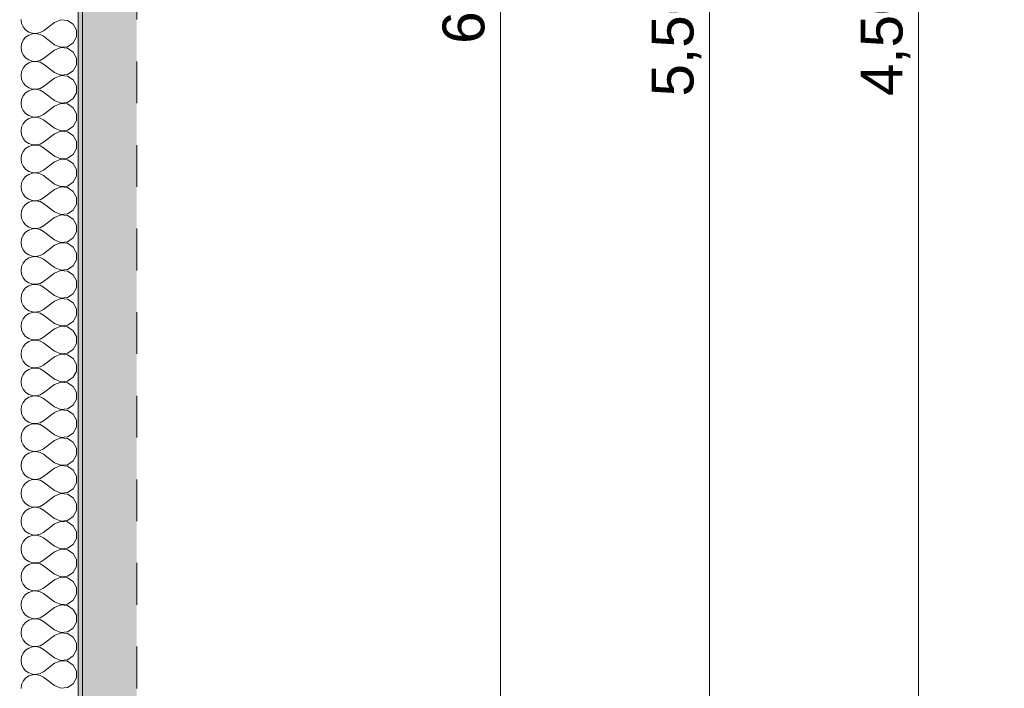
# Model space of a CAD drawing. Header units: metres. Extents: x -4 to 99, y -11 to 17.
# Tile 638 of 656: x 62.29 to 64.64, y 1.4 to 3. Entities that reach past the tile are written whole.
import ezdxf

# ---------------------------------------------------------------- set-up
doc = ezdxf.new("R2010")
doc.units = ezdxf.units.M
doc.header["$MEASUREMENT"] = 0
doc.linetypes.add('Strichlinie eng', pattern=[0.115, 0.075, -0.04])
for name, color, linetype in [('152 - Bemaßung_ Beschriftung.Ausbau', 7, 'Continuous'), ('301 - Elemente.Linie', 7, 'Continuous'), ('302 - Elemente.Schraffur', 7, 'Continuous'), ('604 - Struktur.Wand Aussen', 7, 'Continuous')]:
    doc.layers.add(name, color=color, linetype=linetype)
doc.styles.add('ERSTELLTER_STIL_2', font='txt')
doc.dimstyles.new('ERSTELLTER_STIL__1', dxfattribs={"dimtxt": 0.1, "dimasz": 0.0532, "dimexe": 0.18, "dimexo": 0.0625, "dimgap": 0, "dimtad": 1, "dimzin": 0, "dimdsep": 46, "dimtxsty": 'ERSTELLTER_STIL_2', "dimblk": 'ARROWHEAD_2', "dimblk1": 'ARROWHEAD_2', "dimblk2": 'ARROWHEAD_2', "dimcen": 0.09, "dimse1": 1, "dimse2": 1, "dimclrd": 7, "dimclre": 7, "dimclrt": 7, "dimazin": 0, "dimtfac": 1, "dimtdec": 4, "dimtmove": 0, "dimatfit": 3, "dimfxl": 1, "dimtolj": 1, "dimtzin": 0, "dimarcsym": 0})
doc.dimstyles.new('ERSTELLTER_STIL__13', dxfattribs={"dimtxt": 0.1, "dimasz": 0.0532, "dimexe": 0.18, "dimexo": 0.5, "dimgap": 0, "dimtad": 1, "dimzin": 0, "dimdsep": 46, "dimtxsty": 'ERSTELLTER_STIL_2', "dimblk": 'ARROWHEAD_2', "dimblk1": 'ARROWHEAD_2', "dimblk2": 'ARROWHEAD_2', "dimcen": 0.09, "dimse1": 1, "dimse2": 1, "dimclrd": 7, "dimclre": 7, "dimclrt": 7, "dimazin": 0, "dimtfac": 1, "dimtdec": 4, "dimtmove": 0, "dimatfit": 3, "dimfxl": 1, "dimtolj": 1, "dimtzin": 0, "dimarcsym": 0})
doc.dimstyles.new('ERSTELLTER_STIL__4', dxfattribs={"dimtxt": 0.1, "dimasz": 0.0532, "dimexe": 0.18, "dimexo": 0.0625, "dimgap": 0, "dimtad": 1, "dimzin": 0, "dimdsep": 46, "dimtxsty": 'ERSTELLTER_STIL_2', "dimblk": 'ARROWHEAD_2', "dimblk1": 'ARROWHEAD_2', "dimblk2": 'ARROWHEAD_2', "dimcen": 0.09, "dimse1": 1, "dimse2": 1, "dimclrd": 7, "dimclre": 7, "dimclrt": 7, "dimazin": 0, "dimtfac": 1, "dimtdec": 4, "dimtmove": 2, "dimatfit": 3, "dimfxl": 1, "dimtolj": 1, "dimtzin": 0, "dimarcsym": 0})

# ---------------------------------------------------------------- blocks, each defined once
blk = doc.blocks.new('*X17')
at = {"layer": '604 - Struktur.Wand Aussen', "color": 7, "linetype": 'Continuous', "lineweight": 5}
for p, q in [((62.2884, 3), (62.2896, 2.9909)), ((62.2896, 2.9909), (62.2933, 2.9825)), ((62.3684, 2.9933), (62.3417, 2.9733)), ((62.3833, 2.9996), (62.3684, 2.9933)), ((62.3995, 2.9981), (62.3833, 2.9996)), ((62.413, 2.9891), (62.3995, 2.9981)), ((62.2933, 2.9825), (62.2992, 2.9754)), ((62.2992, 2.9754), (62.3068, 2.9702)), ((62.3068, 2.9702), (62.3155, 2.9672)), ((62.3155, 2.9672), (62.3247, 2.9668)), ((62.3247, 2.9668), (62.3336, 2.9689)), ((62.3336, 2.9689), (62.3417, 2.9733)), ((62.4207, 2.9748), (62.413, 2.9891)), ((62.4207, 2.9585), (62.4207, 2.9748)), ((62.2933, 2.9509), (62.2896, 2.9424)), ((62.2992, 2.9579), (62.2933, 2.9509)), ((62.3068, 2.9631), (62.2992, 2.9579)), ((62.3155, 2.9661), (62.3068, 2.9631)), ((62.3247, 2.9665), (62.3155, 2.9661)), ((62.3336, 2.9645), (62.3247, 2.9665)), ((62.3417, 2.96), (62.3336, 2.9645)), ((62.3684, 2.94), (62.3417, 2.96)), ((62.3995, 2.9352), (62.413, 2.9442)), ((62.413, 2.9442), (62.4207, 2.9585)), ((62.2896, 2.9424), (62.2884, 2.9333)), ((62.2884, 2.9333), (62.2896, 2.9242)), ((62.2896, 2.9242), (62.2933, 2.9158)), ((62.3684, 2.9267), (62.3417, 2.9067)), ((62.3684, 2.94), (62.3833, 2.9337)), ((62.3833, 2.933), (62.3684, 2.9267)), ((62.3833, 2.9337), (62.3995, 2.9352)), ((62.3995, 2.9314), (62.3833, 2.933)), ((62.413, 2.9224), (62.3995, 2.9314)), ((62.4207, 2.9081), (62.413, 2.9224)), ((62.2933, 2.9158), (62.2992, 2.9087)), ((62.2992, 2.9087), (62.3068, 2.9035)), ((62.3068, 2.9035), (62.3155, 2.9006)), ((62.3155, 2.8994), (62.3068, 2.8965)), ((62.3155, 2.9006), (62.3247, 2.9001)), ((62.3247, 2.8999), (62.3155, 2.8994)), ((62.3247, 2.9001), (62.3336, 2.9022)), ((62.3336, 2.8978), (62.3247, 2.8999)), ((62.3336, 2.9022), (62.3417, 2.9067)), ((62.3417, 2.8933), (62.3336, 2.8978)), ((62.4207, 2.8919), (62.4207, 2.9081)), ((62.2896, 2.8758), (62.2884, 2.8667)), ((62.2933, 2.8842), (62.2896, 2.8758)), ((62.2992, 2.8913), (62.2933, 2.8842)), ((62.3068, 2.8965), (62.2992, 2.8913)), ((62.3684, 2.8733), (62.3417, 2.8933)), ((62.3684, 2.8733), (62.3833, 2.867)), ((62.3995, 2.8686), (62.413, 2.8776)), ((62.413, 2.8776), (62.4207, 2.8919)), ((62.2884, 2.8667), (62.2896, 2.8576)), ((62.2896, 2.8576), (62.2933, 2.8491)), ((62.3684, 2.86), (62.3417, 2.84)), ((62.3833, 2.8663), (62.3684, 2.86)), ((62.3833, 2.867), (62.3995, 2.8686)), ((62.3995, 2.8648), (62.3833, 2.8663)), ((62.413, 2.8558), (62.3995, 2.8648)), ((62.4207, 2.8415), (62.413, 2.8558)), ((62.2933, 2.8491), (62.2992, 2.8421)), ((62.2992, 2.8421), (62.3068, 2.8369)), ((62.3068, 2.8298), (62.2992, 2.8246)), ((62.3068, 2.8369), (62.3155, 2.8339)), ((62.3155, 2.8328), (62.3068, 2.8298)), ((62.3155, 2.8339), (62.3247, 2.8335)), ((62.3247, 2.8332), (62.3155, 2.8328)), ((62.3247, 2.8335), (62.3336, 2.8355)), ((62.3336, 2.8311), (62.3247, 2.8332)), ((62.3336, 2.8355), (62.3417, 2.84)), ((62.3417, 2.8267), (62.3336, 2.8311)), ((62.3684, 2.8067), (62.3417, 2.8267)), ((62.4207, 2.8252), (62.4207, 2.8415)), ((62.2896, 2.8091), (62.2884, 2.8)), ((62.2933, 2.8175), (62.2896, 2.8091)), ((62.2992, 2.8246), (62.2933, 2.8175)), ((62.3684, 2.8067), (62.3833, 2.8004)), ((62.3995, 2.8019), (62.413, 2.8109)), ((62.413, 2.8109), (62.4207, 2.8252)), ((62.2884, 2.8), (62.2896, 2.7909)), ((62.2896, 2.7909), (62.2933, 2.7825)), ((62.2933, 2.7825), (62.2992, 2.7754)), ((62.3684, 2.7933), (62.3417, 2.7733)), ((62.3833, 2.7996), (62.3684, 2.7933)), ((62.3833, 2.8004), (62.3995, 2.8019)), ((62.3995, 2.7981), (62.3833, 2.7996)), ((62.413, 2.7891), (62.3995, 2.7981)), ((62.4207, 2.7748), (62.413, 2.7891)), ((62.2992, 2.7579), (62.2933, 2.7509)), ((62.2992, 2.7754), (62.3068, 2.7702)), ((62.3068, 2.7631), (62.2992, 2.7579)), ((62.3068, 2.7702), (62.3155, 2.7672)), ((62.3155, 2.7661), (62.3068, 2.7631)), ((62.3155, 2.7672), (62.3247, 2.7668)), ((62.3247, 2.7665), (62.3155, 2.7661)), ((62.3247, 2.7668), (62.3336, 2.7689)), ((62.3336, 2.7645), (62.3247, 2.7665)), ((62.3336, 2.7689), (62.3417, 2.7733)), ((62.3417, 2.76), (62.3336, 2.7645)), ((62.3684, 2.74), (62.3417, 2.76)), ((62.413, 2.7442), (62.4207, 2.7585)), ((62.4207, 2.7585), (62.4207, 2.7748)), ((62.2896, 2.7424), (62.2884, 2.7333)), ((62.2884, 2.7333), (62.2896, 2.7242)), ((62.2933, 2.7509), (62.2896, 2.7424)), ((62.3684, 2.74), (62.3833, 2.7337)), ((62.3833, 2.733), (62.3684, 2.7267)), ((62.3833, 2.7337), (62.3995, 2.7352)), ((62.3995, 2.7314), (62.3833, 2.733)), ((62.3995, 2.7352), (62.413, 2.7442)), ((62.2896, 2.7242), (62.2933, 2.7158)), ((62.2933, 2.7158), (62.2992, 2.7087)), ((62.2992, 2.7087), (62.3068, 2.7035)), ((62.3684, 2.7267), (62.3417, 2.7067)), ((62.413, 2.7224), (62.3995, 2.7314)), ((62.4207, 2.7081), (62.413, 2.7224)), ((62.4207, 2.6919), (62.4207, 2.7081)), ((62.2992, 2.6913), (62.2933, 2.6842)), ((62.3068, 2.6965), (62.2992, 2.6913)), ((62.3068, 2.7035), (62.3155, 2.7006)), ((62.3155, 2.6994), (62.3068, 2.6965)), ((62.3155, 2.7006), (62.3247, 2.7001)), ((62.3247, 2.6999), (62.3155, 2.6994)), ((62.3247, 2.7001), (62.3336, 2.7022)), ((62.3336, 2.6978), (62.3247, 2.6999)), ((62.3336, 2.7022), (62.3417, 2.7067)), ((62.3417, 2.6933), (62.3336, 2.6978)), ((62.3684, 2.6733), (62.3417, 2.6933)), ((62.413, 2.6776), (62.4207, 2.6919)), ((62.2896, 2.6758), (62.2884, 2.6667)), ((62.2884, 2.6667), (62.2896, 2.6576)), ((62.2933, 2.6842), (62.2896, 2.6758)), ((62.3684, 2.6733), (62.3833, 2.667)), ((62.3833, 2.6663), (62.3684, 2.66)), ((62.3833, 2.667), (62.3995, 2.6686)), ((62.3995, 2.6648), (62.3833, 2.6663)), ((62.3995, 2.6686), (62.413, 2.6776)), ((62.413, 2.6558), (62.3995, 2.6648)), ((62.2896, 2.6576), (62.2933, 2.6491)), ((62.2933, 2.6491), (62.2992, 2.6421)), ((62.2992, 2.6421), (62.3068, 2.6369)), ((62.3336, 2.6355), (62.3417, 2.64)), ((62.3684, 2.66), (62.3417, 2.64)), ((62.4207, 2.6415), (62.413, 2.6558)), ((62.4207, 2.6252), (62.4207, 2.6415)), ((62.2933, 2.6175), (62.2896, 2.6091)), ((62.2992, 2.6246), (62.2933, 2.6175)), ((62.3068, 2.6298), (62.2992, 2.6246)), ((62.3068, 2.6369), (62.3155, 2.6339)), ((62.3155, 2.6328), (62.3068, 2.6298)), ((62.3155, 2.6339), (62.3247, 2.6335)), ((62.3247, 2.6332), (62.3155, 2.6328)), ((62.3247, 2.6335), (62.3336, 2.6355)), ((62.3336, 2.6311), (62.3247, 2.6332)), ((62.3417, 2.6267), (62.3336, 2.6311)), ((62.3684, 2.6067), (62.3417, 2.6267)), ((62.413, 2.6109), (62.4207, 2.6252)), ((62.2896, 2.6091), (62.2884, 2.6)), ((62.2884, 2.6), (62.2896, 2.5909)), ((62.2896, 2.5909), (62.2933, 2.5825)), ((62.3684, 2.5933), (62.3417, 2.5733)), ((62.3684, 2.6067), (62.3833, 2.6004)), ((62.3833, 2.5996), (62.3684, 2.5933)), ((62.3833, 2.6004), (62.3995, 2.6019)), ((62.3995, 2.5981), (62.3833, 2.5996)), ((62.3995, 2.6019), (62.413, 2.6109)), ((62.413, 2.5891), (62.3995, 2.5981)), ((62.2933, 2.5825), (62.2992, 2.5754)), ((62.2992, 2.5754), (62.3068, 2.5702)), ((62.3068, 2.5702), (62.3155, 2.5672)), ((62.3155, 2.5672), (62.3247, 2.5668)), ((62.3247, 2.5668), (62.3336, 2.5689)), ((62.3336, 2.5689), (62.3417, 2.5733)), ((62.4207, 2.5748), (62.413, 2.5891)), ((62.4207, 2.5585), (62.4207, 2.5748)), ((62.2933, 2.5509), (62.2896, 2.5424)), ((62.2992, 2.5579), (62.2933, 2.5509)), ((62.3068, 2.5631), (62.2992, 2.5579)), ((62.3155, 2.5661), (62.3068, 2.5631)), ((62.3247, 2.5665), (62.3155, 2.5661)), ((62.3336, 2.5645), (62.3247, 2.5665)), ((62.3417, 2.56), (62.3336, 2.5645)), ((62.3684, 2.54), (62.3417, 2.56)), ((62.3995, 2.5352), (62.413, 2.5442)), ((62.413, 2.5442), (62.4207, 2.5585)), ((62.2896, 2.5424), (62.2884, 2.5333)), ((62.2884, 2.5333), (62.2896, 2.5242)), ((62.2896, 2.5242), (62.2933, 2.5158)), ((62.3684, 2.5267), (62.3417, 2.5067)), ((62.3684, 2.54), (62.3833, 2.5337)), ((62.3833, 2.533), (62.3684, 2.5267)), ((62.3833, 2.5337), (62.3995, 2.5352)), ((62.3995, 2.5314), (62.3833, 2.533)), ((62.413, 2.5224), (62.3995, 2.5314)), ((62.4207, 2.5081), (62.413, 2.5224)), ((62.2933, 2.5158), (62.2992, 2.5087)), ((62.2992, 2.5087), (62.3068, 2.5035)), ((62.3068, 2.4965), (62.2992, 2.4913)), ((62.3068, 2.5035), (62.3155, 2.5006)), ((62.3155, 2.4994), (62.3068, 2.4965)), ((62.3155, 2.5006), (62.3247, 2.5001)), ((62.3247, 2.4999), (62.3155, 2.4994)), ((62.3247, 2.5001), (62.3336, 2.5022)), ((62.3336, 2.4978), (62.3247, 2.4999)), ((62.3336, 2.5022), (62.3417, 2.5067)), ((62.3417, 2.4933), (62.3336, 2.4978)), ((62.4207, 2.4919), (62.4207, 2.5081)), ((62.2896, 2.4758), (62.2884, 2.4667)), ((62.2933, 2.4842), (62.2896, 2.4758)), ((62.2992, 2.4913), (62.2933, 2.4842)), ((62.3684, 2.4733), (62.3417, 2.4933)), ((62.3684, 2.4733), (62.3833, 2.467)), ((62.3995, 2.4686), (62.413, 2.4776)), ((62.413, 2.4776), (62.4207, 2.4919)), ((62.2884, 2.4667), (62.2896, 2.4576)), ((62.2896, 2.4576), (62.2933, 2.4491)), ((62.2933, 2.4491), (62.2992, 2.4421)), ((62.3684, 2.46), (62.3417, 2.44)), ((62.3833, 2.4663), (62.3684, 2.46)), ((62.3833, 2.467), (62.3995, 2.4686)), ((62.3995, 2.4648), (62.3833, 2.4663)), ((62.413, 2.4558), (62.3995, 2.4648)), ((62.4207, 2.4415), (62.413, 2.4558)), ((62.2992, 2.4421), (62.3068, 2.4369)), ((62.3068, 2.4298), (62.2992, 2.4246)), ((62.3068, 2.4369), (62.3155, 2.4339)), ((62.3155, 2.4328), (62.3068, 2.4298)), ((62.3155, 2.4339), (62.3247, 2.4335)), ((62.3247, 2.4332), (62.3155, 2.4328)), ((62.3247, 2.4335), (62.3336, 2.4355)), ((62.3336, 2.4311), (62.3247, 2.4332)), ((62.3336, 2.4355), (62.3417, 2.44)), ((62.3417, 2.4267), (62.3336, 2.4311)), ((62.3684, 2.4067), (62.3417, 2.4267)), ((62.4207, 2.4252), (62.4207, 2.4415)), ((62.2896, 2.4091), (62.2884, 2.4)), ((62.2933, 2.4175), (62.2896, 2.4091)), ((62.2992, 2.4246), (62.2933, 2.4175)), ((62.3684, 2.4067), (62.3833, 2.4004)), ((62.3995, 2.4019), (62.413, 2.4109)), ((62.413, 2.4109), (62.4207, 2.4252)), ((62.2884, 2.4), (62.2896, 2.3909)), ((62.2896, 2.3909), (62.2933, 2.3825)), ((62.2933, 2.3825), (62.2992, 2.3754)), ((62.3684, 2.3933), (62.3417, 2.3733)), ((62.3833, 2.3996), (62.3684, 2.3933)), ((62.3833, 2.4004), (62.3995, 2.4019)), ((62.3995, 2.3981), (62.3833, 2.3996)), ((62.413, 2.3891), (62.3995, 2.3981)), ((62.4207, 2.3748), (62.413, 2.3891)), ((62.2992, 2.3579), (62.2933, 2.3509)), ((62.2992, 2.3754), (62.3068, 2.3702)), ((62.3068, 2.3631), (62.2992, 2.3579)), ((62.3068, 2.3702), (62.3155, 2.3672)), ((62.3155, 2.3661), (62.3068, 2.3631)), ((62.3155, 2.3672), (62.3247, 2.3668)), ((62.3247, 2.3665), (62.3155, 2.3661)), ((62.3247, 2.3668), (62.3336, 2.3689)), ((62.3336, 2.3645), (62.3247, 2.3665)), ((62.3336, 2.3689), (62.3417, 2.3733)), ((62.3417, 2.36), (62.3336, 2.3645)), ((62.3684, 2.34), (62.3417, 2.36)), ((62.413, 2.3442), (62.4207, 2.3585)), ((62.4207, 2.3585), (62.4207, 2.3748)), ((62.2896, 2.3424), (62.2884, 2.3333)), ((62.2884, 2.3333), (62.2896, 2.3242)), ((62.2933, 2.3509), (62.2896, 2.3424)), ((62.3684, 2.34), (62.3833, 2.3337)), ((62.3833, 2.333), (62.3684, 2.3267)), ((62.3833, 2.3337), (62.3995, 2.3352)), ((62.3995, 2.3314), (62.3833, 2.333)), ((62.3995, 2.3352), (62.413, 2.3442)), ((62.413, 2.3224), (62.3995, 2.3314)), ((62.2896, 2.3242), (62.2933, 2.3158)), ((62.2933, 2.3158), (62.2992, 2.3087)), ((62.2992, 2.3087), (62.3068, 2.3035)), ((62.3684, 2.3267), (62.3417, 2.3067)), ((62.4207, 2.3081), (62.413, 2.3224)), ((62.4207, 2.2919), (62.4207, 2.3081)), ((62.2992, 2.2913), (62.2933, 2.2842)), ((62.3068, 2.2965), (62.2992, 2.2913)), ((62.3068, 2.3035), (62.3155, 2.3006)), ((62.3155, 2.2994), (62.3068, 2.2965)), ((62.3155, 2.3006), (62.3247, 2.3001)), ((62.3247, 2.2999), (62.3155, 2.2994)), ((62.3247, 2.3001), (62.3336, 2.3022)), ((62.3336, 2.2978), (62.3247, 2.2999)), ((62.3336, 2.3022), (62.3417, 2.3067)), ((62.3417, 2.2933), (62.3336, 2.2978)), ((62.3684, 2.2733), (62.3417, 2.2933)), ((62.413, 2.2776), (62.4207, 2.2919)), ((62.2896, 2.2758), (62.2884, 2.2667)), ((62.2884, 2.2667), (62.2896, 2.2576)), ((62.2933, 2.2842), (62.2896, 2.2758)), ((62.3684, 2.2733), (62.3833, 2.267)), ((62.3833, 2.2663), (62.3684, 2.26)), ((62.3833, 2.267), (62.3995, 2.2686)), ((62.3995, 2.2648), (62.3833, 2.2663)), ((62.3995, 2.2686), (62.413, 2.2776)), ((62.413, 2.2558), (62.3995, 2.2648)), ((62.2896, 2.2576), (62.2933, 2.2491)), ((62.2933, 2.2491), (62.2992, 2.2421)), ((62.2992, 2.2421), (62.3068, 2.2369)), ((62.3336, 2.2355), (62.3417, 2.24)), ((62.3684, 2.26), (62.3417, 2.24)), ((62.4207, 2.2415), (62.413, 2.2558)), ((62.4207, 2.2252), (62.4207, 2.2415)), ((62.2933, 2.2175), (62.2896, 2.2091)), ((62.2992, 2.2246), (62.2933, 2.2175)), ((62.3068, 2.2298), (62.2992, 2.2246)), ((62.3068, 2.2369), (62.3155, 2.2339)), ((62.3155, 2.2328), (62.3068, 2.2298)), ((62.3155, 2.2339), (62.3247, 2.2335)), ((62.3247, 2.2332), (62.3155, 2.2328)), ((62.3247, 2.2335), (62.3336, 2.2355)), ((62.3336, 2.2311), (62.3247, 2.2332)), ((62.3417, 2.2267), (62.3336, 2.2311)), ((62.3684, 2.2067), (62.3417, 2.2267)), ((62.413, 2.2109), (62.4207, 2.2252)), ((62.2896, 2.2091), (62.2884, 2.2)), ((62.2884, 2.2), (62.2896, 2.1909)), ((62.2896, 2.1909), (62.2933, 2.1825)), ((62.3684, 2.1933), (62.3417, 2.1733)), ((62.3684, 2.2067), (62.3833, 2.2004)), ((62.3833, 2.1996), (62.3684, 2.1933)), ((62.3833, 2.2004), (62.3995, 2.2019)), ((62.3995, 2.1981), (62.3833, 2.1996)), ((62.3995, 2.2019), (62.413, 2.2109)), ((62.413, 2.1891), (62.3995, 2.1981)), ((62.2933, 2.1825), (62.2992, 2.1754)), ((62.2992, 2.1754), (62.3068, 2.1702)), ((62.3068, 2.1702), (62.3155, 2.1672)), ((62.3155, 2.1672), (62.3247, 2.1668)), ((62.3247, 2.1665), (62.3155, 2.1661)), ((62.3247, 2.1668), (62.3336, 2.1689)), ((62.3336, 2.1645), (62.3247, 2.1665)), ((62.3336, 2.1689), (62.3417, 2.1733)), ((62.4207, 2.1748), (62.413, 2.1891)), ((62.4207, 2.1585), (62.4207, 2.1748)), ((62.2933, 2.1509), (62.2896, 2.1424)), ((62.2992, 2.1579), (62.2933, 2.1509)), ((62.3068, 2.1631), (62.2992, 2.1579)), ((62.3155, 2.1661), (62.3068, 2.1631)), ((62.3417, 2.16), (62.3336, 2.1645)), ((62.3684, 2.14), (62.3417, 2.16)), ((62.3995, 2.1352), (62.413, 2.1442)), ((62.413, 2.1442), (62.4207, 2.1585)), ((62.2896, 2.1424), (62.2884, 2.1333)), ((62.2884, 2.1333), (62.2896, 2.1242)), ((62.2896, 2.1242), (62.2933, 2.1158)), ((62.3684, 2.1267), (62.3417, 2.1067)), ((62.3684, 2.14), (62.3833, 2.1337)), ((62.3833, 2.133), (62.3684, 2.1267)), ((62.3833, 2.1337), (62.3995, 2.1352)), ((62.3995, 2.1314), (62.3833, 2.133)), ((62.413, 2.1224), (62.3995, 2.1314)), ((62.4207, 2.1081), (62.413, 2.1224)), ((62.2933, 2.1158), (62.2992, 2.1087)), ((62.2992, 2.1087), (62.3068, 2.1035)), ((62.3068, 2.0965), (62.2992, 2.0913)), ((62.3068, 2.1035), (62.3155, 2.1006)), ((62.3155, 2.0994), (62.3068, 2.0965)), ((62.3155, 2.1006), (62.3247, 2.1001)), ((62.3247, 2.0999), (62.3155, 2.0994)), ((62.3247, 2.1001), (62.3336, 2.1022)), ((62.3336, 2.0978), (62.3247, 2.0999)), ((62.3336, 2.1022), (62.3417, 2.1067)), ((62.3417, 2.0933), (62.3336, 2.0978)), ((62.4207, 2.0919), (62.4207, 2.1081)), ((62.2896, 2.0758), (62.2884, 2.0667)), ((62.2933, 2.0842), (62.2896, 2.0758)), ((62.2992, 2.0913), (62.2933, 2.0842)), ((62.3684, 2.0733), (62.3417, 2.0933)), ((62.3684, 2.0733), (62.3833, 2.067)), ((62.3995, 2.0686), (62.413, 2.0776)), ((62.413, 2.0776), (62.4207, 2.0919)), ((62.2884, 2.0667), (62.2896, 2.0576)), ((62.2896, 2.0576), (62.2933, 2.0491)), ((62.2933, 2.0491), (62.2992, 2.0421)), ((62.3684, 2.06), (62.3417, 2.04)), ((62.3833, 2.0663), (62.3684, 2.06)), ((62.3833, 2.067), (62.3995, 2.0686)), ((62.3995, 2.0648), (62.3833, 2.0663)), ((62.413, 2.0558), (62.3995, 2.0648)), ((62.4207, 2.0415), (62.413, 2.0558)), ((62.2992, 2.0421), (62.3068, 2.0369)), ((62.3068, 2.0298), (62.2992, 2.0246)), ((62.3068, 2.0369), (62.3155, 2.0339)), ((62.3155, 2.0328), (62.3068, 2.0298)), ((62.3155, 2.0339), (62.3247, 2.0335)), ((62.3247, 2.0332), (62.3155, 2.0328)), ((62.3247, 2.0335), (62.3336, 2.0355)), ((62.3336, 2.0311), (62.3247, 2.0332)), ((62.3336, 2.0355), (62.3417, 2.04)), ((62.3417, 2.0267), (62.3336, 2.0311)), ((62.3684, 2.0067), (62.3417, 2.0267)), ((62.413, 2.0109), (62.4207, 2.0252)), ((62.4207, 2.0252), (62.4207, 2.0415)), ((62.2896, 2.0091), (62.2884, 2)), ((62.2933, 2.0175), (62.2896, 2.0091)), ((62.2992, 2.0246), (62.2933, 2.0175)), ((62.3684, 2.0067), (62.3833, 2.0004)), ((62.3833, 2.0004), (62.3995, 2.0019)), ((62.3995, 2.0019), (62.413, 2.0109)), ((62.2884, 2), (62.2896, 1.9909)), ((62.2896, 1.9909), (62.2933, 1.9825)), ((62.2933, 1.9825), (62.2992, 1.9754)), ((62.3684, 1.9933), (62.3417, 1.9733)), ((62.3833, 1.9996), (62.3684, 1.9933)), ((62.3995, 1.9981), (62.3833, 1.9996)), ((62.413, 1.9891), (62.3995, 1.9981)), ((62.4207, 1.9748), (62.413, 1.9891)), ((62.2992, 1.9579), (62.2933, 1.9509)), ((62.2992, 1.9754), (62.3068, 1.9702)), ((62.3068, 1.9631), (62.2992, 1.9579)), ((62.3068, 1.9702), (62.3155, 1.9672)), ((62.3155, 1.9661), (62.3068, 1.9631)), ((62.3155, 1.9672), (62.3247, 1.9668)), ((62.3247, 1.9665), (62.3155, 1.9661)), ((62.3247, 1.9668), (62.3336, 1.9689)), ((62.3336, 1.9645), (62.3247, 1.9665)), ((62.3336, 1.9689), (62.3417, 1.9733)), ((62.3417, 1.96), (62.3336, 1.9645)), ((62.3684, 1.94), (62.3417, 1.96)), ((62.413, 1.9442), (62.4207, 1.9585)), ((62.4207, 1.9585), (62.4207, 1.9748)), ((62.2896, 1.9424), (62.2884, 1.9333)), ((62.2884, 1.9333), (62.2896, 1.9242)), ((62.2933, 1.9509), (62.2896, 1.9424)), ((62.3684, 1.94), (62.3833, 1.9337)), ((62.3833, 1.933), (62.3684, 1.9267)), ((62.3833, 1.9337), (62.3995, 1.9352)), ((62.3995, 1.9314), (62.3833, 1.933)), ((62.3995, 1.9352), (62.413, 1.9442)), ((62.413, 1.9224), (62.3995, 1.9314)), ((62.2896, 1.9242), (62.2933, 1.9158)), ((62.2933, 1.9158), (62.2992, 1.9087)), ((62.2992, 1.9087), (62.3068, 1.9035)), ((62.3684, 1.9267), (62.3417, 1.9067)), ((62.4207, 1.9081), (62.413, 1.9224)), ((62.4207, 1.8919), (62.4207, 1.9081)), ((62.2933, 1.8842), (62.2896, 1.8758)), ((62.2992, 1.8913), (62.2933, 1.8842)), ((62.3068, 1.8965), (62.2992, 1.8913)), ((62.3068, 1.9035), (62.3155, 1.9006)), ((62.3155, 1.8994), (62.3068, 1.8965)), ((62.3155, 1.9006), (62.3247, 1.9001)), ((62.3247, 1.8999), (62.3155, 1.8994)), ((62.3247, 1.9001), (62.3336, 1.9022)), ((62.3336, 1.8978), (62.3247, 1.8999)), ((62.3336, 1.9022), (62.3417, 1.9067)), ((62.3417, 1.8933), (62.3336, 1.8978)), ((62.3684, 1.8733), (62.3417, 1.8933)), ((62.413, 1.8776), (62.4207, 1.8919)), ((62.2896, 1.8758), (62.2884, 1.8667)), ((62.2884, 1.8667), (62.2896, 1.8576)), ((62.3684, 1.8733), (62.3833, 1.867)), ((62.3833, 1.8663), (62.3684, 1.86)), ((62.3833, 1.867), (62.3995, 1.8686)), ((62.3995, 1.8648), (62.3833, 1.8663)), ((62.3995, 1.8686), (62.413, 1.8776)), ((62.413, 1.8558), (62.3995, 1.8648)), ((62.2896, 1.8576), (62.2933, 1.8491)), ((62.2933, 1.8491), (62.2992, 1.8421)), ((62.2992, 1.8421), (62.3068, 1.8369)), ((62.3068, 1.8369), (62.3155, 1.8339)), ((62.3336, 1.8355), (62.3417, 1.84)), ((62.3684, 1.86), (62.3417, 1.84)), ((62.4207, 1.8415), (62.413, 1.8558)), ((62.4207, 1.8252), (62.4207, 1.8415)), ((62.2933, 1.8175), (62.2896, 1.8091)), ((62.2992, 1.8246), (62.2933, 1.8175)), ((62.3068, 1.8298), (62.2992, 1.8246)), ((62.3155, 1.8328), (62.3068, 1.8298)), ((62.3155, 1.8339), (62.3247, 1.8335)), ((62.3247, 1.8332), (62.3155, 1.8328)), ((62.3247, 1.8335), (62.3336, 1.8355)), ((62.3336, 1.8311), (62.3247, 1.8332)), ((62.3417, 1.8267), (62.3336, 1.8311)), ((62.3684, 1.8067), (62.3417, 1.8267)), ((62.413, 1.8109), (62.4207, 1.8252)), ((62.2896, 1.8091), (62.2884, 1.8)), ((62.2884, 1.8), (62.2896, 1.7909)), ((62.2896, 1.7909), (62.2933, 1.7825)), ((62.3684, 1.7933), (62.3417, 1.7733)), ((62.3684, 1.8067), (62.3833, 1.8004)), ((62.3833, 1.7996), (62.3684, 1.7933)), ((62.3833, 1.8004), (62.3995, 1.8019)), ((62.3995, 1.7981), (62.3833, 1.7996)), ((62.3995, 1.8019), (62.413, 1.8109)), ((62.413, 1.7891), (62.3995, 1.7981)), ((62.2933, 1.7825), (62.2992, 1.7754)), ((62.2992, 1.7754), (62.3068, 1.7702)), ((62.3068, 1.7702), (62.3155, 1.7672)), ((62.3155, 1.7672), (62.3247, 1.7668)), ((62.3247, 1.7665), (62.3155, 1.7661)), ((62.3247, 1.7668), (62.3336, 1.7689)), ((62.3336, 1.7645), (62.3247, 1.7665)), ((62.3336, 1.7689), (62.3417, 1.7733)), ((62.4207, 1.7748), (62.413, 1.7891)), ((62.4207, 1.7585), (62.4207, 1.7748)), ((62.2933, 1.7509), (62.2896, 1.7424)), ((62.2992, 1.7579), (62.2933, 1.7509)), ((62.3068, 1.7631), (62.2992, 1.7579)), ((62.3155, 1.7661), (62.3068, 1.7631)), ((62.3417, 1.76), (62.3336, 1.7645)), ((62.3684, 1.74), (62.3417, 1.76)), ((62.3995, 1.7352), (62.413, 1.7442)), ((62.413, 1.7442), (62.4207, 1.7585)), ((62.2896, 1.7424), (62.2884, 1.7333)), ((62.2884, 1.7333), (62.2896, 1.7242)), ((62.2896, 1.7242), (62.2933, 1.7158)), ((62.3684, 1.7267), (62.3417, 1.7067)), ((62.3684, 1.74), (62.3833, 1.7337)), ((62.3833, 1.733), (62.3684, 1.7267)), ((62.3833, 1.7337), (62.3995, 1.7352)), ((62.3995, 1.7314), (62.3833, 1.733)), ((62.413, 1.7224), (62.3995, 1.7314)), ((62.4207, 1.7081), (62.413, 1.7224)), ((62.2933, 1.7158), (62.2992, 1.7087)), ((62.2992, 1.7087), (62.3068, 1.7035)), ((62.3068, 1.6965), (62.2992, 1.6913)), ((62.3068, 1.7035), (62.3155, 1.7006)), ((62.3155, 1.6994), (62.3068, 1.6965)), ((62.3155, 1.7006), (62.3247, 1.7001)), ((62.3247, 1.6999), (62.3155, 1.6994)), ((62.3247, 1.7001), (62.3336, 1.7022)), ((62.3336, 1.6978), (62.3247, 1.6999)), ((62.3336, 1.7022), (62.3417, 1.7067)), ((62.3417, 1.6933), (62.3336, 1.6978)), ((62.4207, 1.6919), (62.4207, 1.7081)), ((62.2896, 1.6758), (62.2884, 1.6667)), ((62.2933, 1.6842), (62.2896, 1.6758)), ((62.2992, 1.6913), (62.2933, 1.6842)), ((62.3684, 1.6733), (62.3417, 1.6933)), ((62.3684, 1.6733), (62.3833, 1.667)), ((62.3995, 1.6686), (62.413, 1.6776)), ((62.413, 1.6776), (62.4207, 1.6919)), ((62.2884, 1.6667), (62.2896, 1.6576)), ((62.2896, 1.6576), (62.2933, 1.6491)), ((62.2933, 1.6491), (62.2992, 1.6421)), ((62.3684, 1.66), (62.3417, 1.64)), ((62.3833, 1.6663), (62.3684, 1.66)), ((62.3833, 1.667), (62.3995, 1.6686)), ((62.3995, 1.6648), (62.3833, 1.6663)), ((62.413, 1.6558), (62.3995, 1.6648)), ((62.4207, 1.6415), (62.413, 1.6558)), ((62.2992, 1.6421), (62.3068, 1.6369)), ((62.3068, 1.6298), (62.2992, 1.6246)), ((62.3068, 1.6369), (62.3155, 1.6339)), ((62.3155, 1.6328), (62.3068, 1.6298)), ((62.3155, 1.6339), (62.3247, 1.6335)), ((62.3247, 1.6332), (62.3155, 1.6328)), ((62.3247, 1.6335), (62.3336, 1.6355)), ((62.3336, 1.6311), (62.3247, 1.6332)), ((62.3336, 1.6355), (62.3417, 1.64)), ((62.3417, 1.6267), (62.3336, 1.6311)), ((62.3684, 1.6067), (62.3417, 1.6267)), ((62.413, 1.6109), (62.4207, 1.6252)), ((62.4207, 1.6252), (62.4207, 1.6415)), ((62.2896, 1.6091), (62.2884, 1.6)), ((62.2933, 1.6175), (62.2896, 1.6091)), ((62.2992, 1.6246), (62.2933, 1.6175)), ((62.3684, 1.6067), (62.3833, 1.6004)), ((62.3833, 1.6004), (62.3995, 1.6019)), ((62.3995, 1.6019), (62.413, 1.6109)), ((62.2884, 1.6), (62.2896, 1.5909)), ((62.2896, 1.5909), (62.2933, 1.5825)), ((62.2933, 1.5825), (62.2992, 1.5754)), ((62.3684, 1.5933), (62.3417, 1.5733)), ((62.3833, 1.5996), (62.3684, 1.5933)), ((62.3995, 1.5981), (62.3833, 1.5996)), ((62.413, 1.5891), (62.3995, 1.5981)), ((62.4207, 1.5748), (62.413, 1.5891)), ((62.2992, 1.5579), (62.2933, 1.5509)), ((62.2992, 1.5754), (62.3068, 1.5702)), ((62.3068, 1.5631), (62.2992, 1.5579)), ((62.3068, 1.5702), (62.3155, 1.5672)), ((62.3155, 1.5661), (62.3068, 1.5631)), ((62.3155, 1.5672), (62.3247, 1.5668)), ((62.3247, 1.5665), (62.3155, 1.5661)), ((62.3247, 1.5668), (62.3336, 1.5689)), ((62.3336, 1.5645), (62.3247, 1.5665)), ((62.3336, 1.5689), (62.3417, 1.5733)), ((62.3417, 1.56), (62.3336, 1.5645)), ((62.3684, 1.54), (62.3417, 1.56)), ((62.413, 1.5442), (62.4207, 1.5585)), ((62.4207, 1.5585), (62.4207, 1.5748)), ((62.2896, 1.5424), (62.2884, 1.5333)), ((62.2884, 1.5333), (62.2896, 1.5242)), ((62.2933, 1.5509), (62.2896, 1.5424)), ((62.3684, 1.54), (62.3833, 1.5337)), ((62.3833, 1.533), (62.3684, 1.5267)), ((62.3833, 1.5337), (62.3995, 1.5352)), ((62.3995, 1.5314), (62.3833, 1.533)), ((62.3995, 1.5352), (62.413, 1.5442)), ((62.413, 1.5224), (62.3995, 1.5314)), ((62.2896, 1.5242), (62.2933, 1.5158)), ((62.2933, 1.5158), (62.2992, 1.5087)), ((62.2992, 1.5087), (62.3068, 1.5035)), ((62.3684, 1.5267), (62.3417, 1.5067)), ((62.4207, 1.5081), (62.413, 1.5224)), ((62.4207, 1.4919), (62.4207, 1.5081)), ((62.2933, 1.4842), (62.2896, 1.4758)), ((62.2992, 1.4913), (62.2933, 1.4842)), ((62.3068, 1.4965), (62.2992, 1.4913)), ((62.3068, 1.5035), (62.3155, 1.5006)), ((62.3155, 1.4994), (62.3068, 1.4965)), ((62.3155, 1.5006), (62.3247, 1.5001)), ((62.3247, 1.4999), (62.3155, 1.4994)), ((62.3247, 1.5001), (62.3336, 1.5022)), ((62.3336, 1.4978), (62.3247, 1.4999)), ((62.3336, 1.5022), (62.3417, 1.5067)), ((62.3417, 1.4933), (62.3336, 1.4978)), ((62.3684, 1.4733), (62.3417, 1.4933)), ((62.413, 1.4776), (62.4207, 1.4919)), ((62.2896, 1.4758), (62.2884, 1.4667)), ((62.2884, 1.4667), (62.2896, 1.4576)), ((62.3684, 1.4733), (62.3833, 1.467)), ((62.3833, 1.4663), (62.3684, 1.46)), ((62.3833, 1.467), (62.3995, 1.4686)), ((62.3995, 1.4648), (62.3833, 1.4663)), ((62.3995, 1.4686), (62.413, 1.4776)), ((62.413, 1.4558), (62.3995, 1.4648)), ((62.2896, 1.4576), (62.2933, 1.4491)), ((62.2933, 1.4491), (62.2992, 1.4421)), ((62.2992, 1.4421), (62.3068, 1.4369)), ((62.3068, 1.4369), (62.3155, 1.4339)), ((62.3336, 1.4355), (62.3417, 1.44)), ((62.3684, 1.46), (62.3417, 1.44)), ((62.4207, 1.4415), (62.413, 1.4558)), ((62.4207, 1.4252), (62.4207, 1.4415)), ((62.2933, 1.4175), (62.2896, 1.4091)), ((62.2992, 1.4246), (62.2933, 1.4175)), ((62.3068, 1.4298), (62.2992, 1.4246)), ((62.3155, 1.4328), (62.3068, 1.4298)), ((62.3155, 1.4339), (62.3247, 1.4335)), ((62.3247, 1.4332), (62.3155, 1.4328)), ((62.3247, 1.4335), (62.3336, 1.4355)), ((62.3336, 1.4311), (62.3247, 1.4332)), ((62.3417, 1.4267), (62.3336, 1.4311)), ((62.3684, 1.4067), (62.3417, 1.4267)), ((62.413, 1.4109), (62.4207, 1.4252)), ((62.2896, 1.4091), (62.2884, 1.4)), ((62.3684, 1.4067), (62.3833, 1.4004)), ((62.3833, 1.4004), (62.3995, 1.4019)), ((62.3995, 1.4019), (62.413, 1.4109))]:
    blk.add_line(p, q, dxfattribs=at)
blk = doc.blocks.new('*D498')
at = {"layer": '152 - Bemaßung_ Beschriftung.Ausbau', "color": 7, "linetype": 'Continuous', "lineweight": 5}
for p, q in [((63.435, 0.005), (63.435, 6.145)), ((63.4, 0.0252), (63.47, -0.0152)), ((63.4875, 0.005), (63.3825, 0.005)), ((63.435, -0.145), (63.435, 0.005)), ((63.4, -0.1248), (63.47, -0.1652)), ((63.4875, -0.145), (63.3825, -0.145)), ((63.435, -0.1792), (63.435, -0.145))]:
    blk.add_line(p, q, dxfattribs=at)
at = {"layer": '152 - Bemaßung_ Beschriftung.Ausbau', "color": 7, "lineweight": 5, "insert": (63.415, -0.1465), "char_height": 0.1, "attachment_point": 7, "rotation": 90, "style": 'ERSTELLTER_STIL_2'}
blk.add_mtext('\\A1;{\\pql;\\fArial|b0|i0|c0|p38;15}', dxfattribs=at)
blk = doc.blocks.new('ARROWHEAD_2')
at = {"color": 0, "linetype": 'Continuous', "lineweight": 0}
for p, q in [((-0.378, -0.655), (0.378, 0.655)), ((0, 0), (-1, 0))]:
    blk.add_line(p, q, dxfattribs=at)
blk = doc.blocks.new('*D499')
at = {"layer": '152 - Bemaßung_ Beschriftung.Ausbau', "color": 7, "linetype": 'Continuous', "lineweight": 5}
for p, q in [((63.4, 6.1652), (63.47, 6.1248)), ((63.4875, 6.145), (63.3825, 6.145)), ((63.435, 0.005), (63.435, 6.145)), ((63.4, 0.0252), (63.47, -0.0152))]:
    blk.add_line(p, q, dxfattribs=at)
at = {"layer": '152 - Bemaßung_ Beschriftung.Ausbau', "color": 7, "lineweight": 5, "insert": (63.415, 2.942), "char_height": 0.1, "attachment_point": 7, "rotation": 90, "style": 'ERSTELLTER_STIL_2'}
blk.add_mtext('\\A1;{\\pql;\\fArial|b0|i0|c0|p38;6,14}', dxfattribs=at)
blk = doc.blocks.new('*D506')
at = {"layer": '152 - Bemaßung_ Beschriftung.Ausbau', "color": 7, "linetype": 'Continuous', "lineweight": 5}
for p, q in [((63.9, 5.8252), (63.97, 5.7848)), ((63.9875, 5.805), (63.8825, 5.805)), ((63.935, 0.245), (63.935, 5.805)), ((63.9, 0.2652), (63.97, 0.2248)), ((63.9875, 0.245), (63.8825, 0.245)), ((63.935, 0.005), (63.935, 0.245))]:
    blk.add_line(p, q, dxfattribs=at)
at = {"layer": '152 - Bemaßung_ Beschriftung.Ausbau', "color": 7, "lineweight": 5, "char_height": 0.1, "attachment_point": 7, "rotation": 90, "style": 'ERSTELLTER_STIL_2'}
for s, insert in [('\\A1;{\\pql;\\fArial|b0|i0|c0|p38;12}', (63.915, 5.633)), ('\\A1;{\\pql;\\fArial|b0|i0|c0|p38;5,56}', (63.915, 2.8161))]:
    blk.add_mtext(s, dxfattribs=dict(at, insert=insert))
blk = doc.blocks.new('*D516')
at = {"layer": '152 - Bemaßung_ Beschriftung.Ausbau', "color": 7, "linetype": 'Continuous', "lineweight": 5}
for p, q in [((64.435, 0.7), (64.435, 5.2)), ((64.4, 0.7202), (64.47, 0.6798)), ((64.4875, 0.7), (64.3825, 0.7)), ((64.435, 0.25), (64.435, 0.7)), ((64.4, 0.2702), (64.47, 0.2298)), ((64.47, 0.2248), (64.4, 0.2652))]:
    blk.add_line(p, q, dxfattribs=at)
at = {"layer": '152 - Bemaßung_ Beschriftung.Ausbau', "color": 7, "lineweight": 5, "char_height": 0.1, "attachment_point": 7, "rotation": 90, "style": 'ERSTELLTER_STIL_2'}
for s, insert in [('\\A1;{\\pql;\\fArial|b0|i0|c0|p38;0\\fArial|b0|i0|c0|p38;\\A1{\\H.66x;\\S5^  ;}}', (64.4167, 0.2702)), ('\\A1;{\\pql;\\fArial|b0|i0|c0|p38;45}', (64.415, 0.4621))]:
    blk.add_mtext(s, dxfattribs=dict(at, insert=insert))
blk = doc.blocks.new('*D517')
at = {"layer": '152 - Bemaßung_ Beschriftung.Ausbau', "color": 7, "linetype": 'Continuous', "lineweight": 5}
for p, q in [((64.4, 5.2202), (64.47, 5.1798)), ((64.4875, 5.2), (64.3825, 5.2)), ((64.435, 0.7), (64.435, 5.2)), ((64.4, 0.7202), (64.47, 0.6798))]:
    blk.add_line(p, q, dxfattribs=at)
at = {"layer": '152 - Bemaßung_ Beschriftung.Ausbau', "color": 7, "lineweight": 5, "insert": (64.415, 2.817), "char_height": 0.1, "attachment_point": 7, "rotation": 90, "style": 'ERSTELLTER_STIL_2'}
blk.add_mtext('\\A1;{\\pql;\\fArial|b0|i0|c0|p38;4,50}', dxfattribs=at)
blk = doc.blocks.new('*D526')
at = {"layer": '152 - Bemaßung_ Beschriftung.Ausbau', "color": 7, "linetype": 'Continuous', "lineweight": 5}
for p, q in [((64.935, 13.845), (64.935, 13.8792)), ((64.97, 13.8248), (64.9, 13.8652)), ((64.9875, 13.845), (64.8825, 13.845)), ((64.935, -0.145), (64.935, 13.845)), ((64.9, -0.1248), (64.97, -0.1652)), ((64.9875, -0.145), (64.8825, -0.145)), ((64.935, -0.1792), (64.935, -0.145))]:
    blk.add_line(p, q, dxfattribs=at)
at = {"layer": '152 - Bemaßung_ Beschriftung.Ausbau', "color": 7, "lineweight": 5, "insert": (64.915, 6.679), "char_height": 0.1, "attachment_point": 7, "rotation": 90, "style": 'ERSTELLTER_STIL_2'}
blk.add_mtext('\\A1;{\\pql;\\fArial|b0|i0|c0|p38;13,99}', dxfattribs=at)

msp = doc.modelspace()

# ---------------------------------------------------------------- hatches: boundary and pattern name
at = {"layer": '302 - Elemente.Schraffur', "linetype": 'Continuous', "lineweight": 0, "true_color": 0x2f2f2f}
msp.add_hatch(color=250, dxfattribs=at).paths.add_polyline_path([(62.565, 5.1), (62.435, 5.1), (62.435, -3.31), (62.565, -3.31)])
at = {"layer": '604 - Struktur.Wand Aussen', "linetype": 'Continuous', "lineweight": 0, "true_color": 0x000000}
h = msp.add_hatch(dxfattribs=at)
h.set_pattern_fill('Verputz_0001', color=18, style=0, pattern_type=2)
h.set_pattern_definition([(0, (0, 0), (0, 0.08660254), [0, -0.05]), (0, (0.025, 0.0433), (0, 0.08660254), [0, -0.05])])
h.paths.add_polyline_path([(62.435, 5.975), (62.425, 5.975), (62.425, -0.145), (62.435, -0.145)])

# ---------------------------------------------------------------- linework, layer by layer
at = {"layer": '301 - Elemente.Linie', "color": 253, "linetype": 'Strichlinie eng', "lineweight": 13, "true_color": 0xa0a0a0, "flags": 128}
msp.add_lwpolyline([(62.565, 5.1), (62.565, -3.31)], dxfattribs=at)
at = {"layer": '604 - Struktur.Wand Aussen', "color": 7, "linetype": 'Continuous', "lineweight": 5}
msp.add_line((62.425, -0.005), (62.425, 5.975), dxfattribs=at)
at = {"layer": '604 - Struktur.Wand Aussen', "color": 7, "linetype": 'Continuous', "lineweight": 5, "flags": 128}
msp.add_lwpolyline([(62.435, -0.145), (62.435, 5.975)], dxfattribs=at)

# ---------------------------------------------------------------- block references
at = {"layer": '604 - Struktur.Wand Aussen', "color": 7, "lineweight": 18}
msp.add_blockref('*X17', (0, 0), dxfattribs=at)

# ---------------------------------------------------------------- dimensions: what is measured, and where the dimension line sits
at = {"layer": '152 - Bemaßung_ Beschriftung.Ausbau', "color": 7, "linetype": 'Continuous', "lineweight": 5}
for base, p1, p2, dimstyle, picture, middle in [((64.935, 13.845), (62.425, -0.145), (62.425, 13.845), 'ERSTELLTER_STIL__1', '*D526', (64.865, 6.847)), ((63.435, 6.145), (62.275, 0.005), (62.085, 6.145), 'ERSTELLTER_STIL__1', '*D499', (63.365, 3.0719)), ((63.435, 0.005), (62.425, -0.145), (62.275, 0.005), 'ERSTELLTER_STIL__4', '*D498', (63.365, -0.0702)), ((63.935, 5.805), (62.035, 0.245), (59.8875, 5.805), 'ERSTELLTER_STIL__1', '*D506', (63.865, 2.946)), ((64.435, 5.2), (61.58, 0.7), (61.58, 5.2), 'ERSTELLTER_STIL__13', '*D517', (64.365, 2.9468)), ((64.435, 0.7), (61.58, 0.25), (61.58, 0.7), 'ERSTELLTER_STIL__13', '*D516', (64.365, 0.5383))]:
    dim = msp.add_linear_dim(base=base, p1=p1, p2=p2, angle=90, dimstyle=dimstyle, dxfattribs=at)
    dim.commit()
    dim.dimension.update_dxf_attribs({"geometry": picture, "text_midpoint": middle, "dimtype": 160, "text_rotation": 90})

doc.saveas('drawing.dxf')
